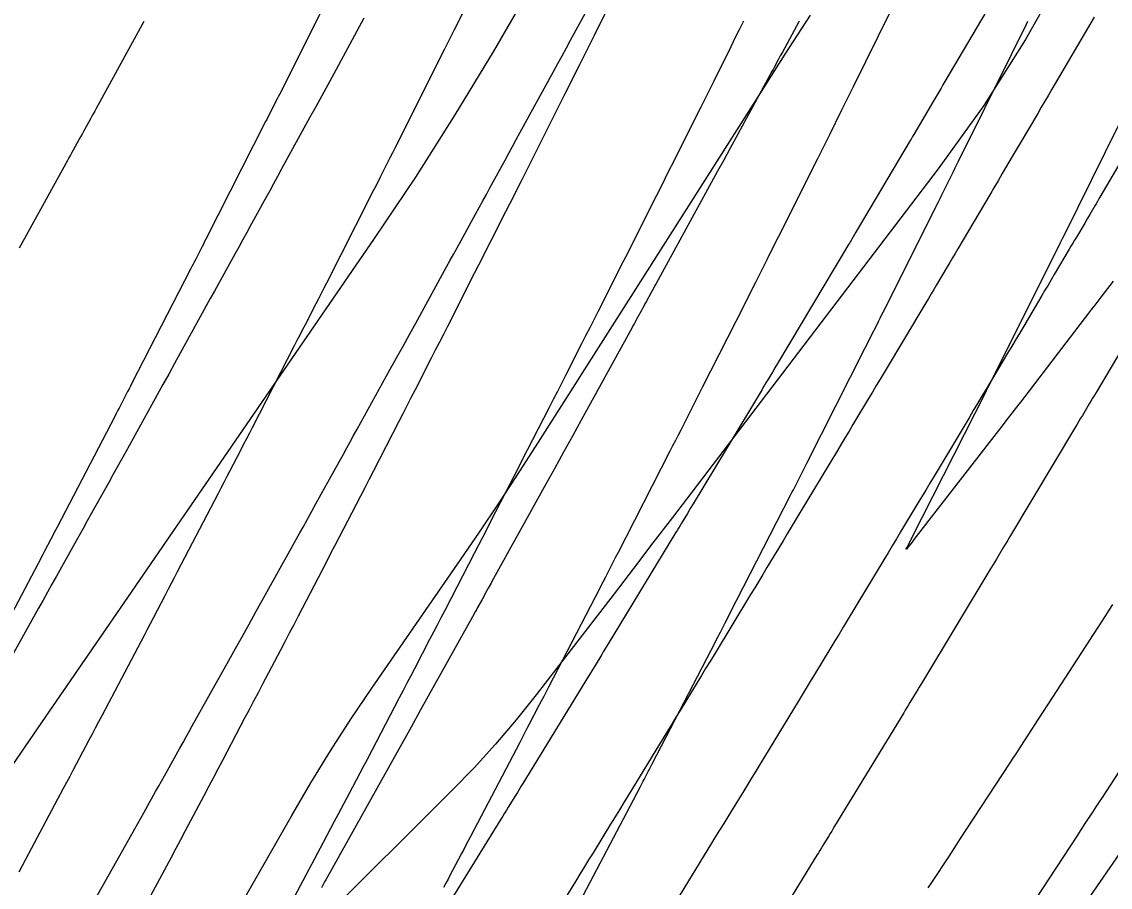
# Model space of a CAD drawing. Extents: x 1005228 to 1008882, y 1883389 to 1885754.
# Drawn here: x 1008324.15 to 1008358.1, y 1884734.31 to 1884761.32 of the extents above; entities that cross this region are included whole.
import ezdxf

# ---------------------------------------------------------------- set-up
doc = ezdxf.new("R2010")
doc.units = 0
for name, color, linetype in [('ATDIMS', 7, 'Continuous'), ('C-ANNO-NOTE', 7, 'Continuous'), ('R_Erosion', 7, 'Continuous'), ('TSOBSTACLE', 7, 'Continuous')]:
    doc.layers.add(name, color=color, linetype=linetype)

msp = doc.modelspace()

# ---------------------------------------------------------------- linework, layer by layer
at = {"layer": 'ATDIMS'}
for points in [[(1008334.075, 1884762.81), (1008332.186, 1884759.049), (1008332.15, 1884758.978), (1008332.114, 1884758.907), (1008332.079, 1884758.836), (1008332.043, 1884758.766), (1008331.9, 1884758.483), (1008331.864, 1884758.413), (1008331.828, 1884758.342), (1008331.793, 1884758.271), (1008331.757, 1884758.201), (1008329.896, 1884754.538), (1008329.856, 1884754.459), (1008329.816, 1884754.381), (1008329.776, 1884754.303), (1008329.736, 1884754.225), (1008329.576, 1884753.911), (1008329.536, 1884753.833), (1008329.496, 1884753.755), (1008329.456, 1884753.677), (1008329.415, 1884753.599), (1008327.586, 1884750.038), (1008327.541, 1884749.951), (1008327.497, 1884749.865), (1008327.453, 1884749.779), (1008327.408, 1884749.693), (1008327.23, 1884749.348), (1008327.185, 1884749.262), (1008327.14, 1884749.176), (1008327.096, 1884749.09), (1008327.051, 1884749.003), (1008325.254, 1884745.549), (1008325.205, 1884745.454), (1008325.156, 1884745.36), (1008325.106, 1884745.265), (1008325.057, 1884745.171), (1008324.859, 1884744.794), (1008324.81, 1884744.7), (1008324.76, 1884744.605), (1008324.711, 1884744.511), (1008324.661, 1884744.417), (1008322.9, 1884741.071)], [(1008327.957, 1884761.326), (1008326.469, 1884758.606), (1008326.426, 1884758.526), (1008326.382, 1884758.446), (1008326.338, 1884758.366), (1008326.295, 1884758.287), (1008326.119, 1884757.968), (1008326.076, 1884757.888), (1008326.032, 1884757.809), (1008325.988, 1884757.729), (1008325.944, 1884757.649), (1008325.758, 1884757.314), (1008325.713, 1884757.232), (1008325.667, 1884757.15), (1008325.622, 1884757.067), (1008325.577, 1884756.985), (1008324.074, 1884754.255)], [(1008357.6, 1884761.456), (1008356.286, 1884759.217), (1008356.175, 1884759.028), (1008356.064, 1884758.838), (1008355.952, 1884758.648), (1008355.841, 1884758.458), (1008355.297, 1884757.533), (1008355.235, 1884757.426), (1008355.172, 1884757.32), (1008355.109, 1884757.213), (1008355.047, 1884757.107), (1008354.736, 1884756.579), (1008354.67, 1884756.468), (1008354.605, 1884756.357), (1008354.474, 1884756.135), (1008354.441, 1884756.08), (1008354.408, 1884756.024), (1008354.376, 1884755.969), (1008354.343, 1884755.914), (1008353.344, 1884754.227), (1008353.261, 1884754.087), (1008353.178, 1884753.947), (1008353.095, 1884753.807), (1008353.012, 1884753.667), (1008352.679, 1884753.106), (1008352.596, 1884752.966), (1008352.513, 1884752.826), (1008352.429, 1884752.686), (1008352.346, 1884752.546), (1008351.049, 1884750.374), (1008350.928, 1884750.17), (1008350.806, 1884749.967), (1008350.685, 1884749.764), (1008350.563, 1884749.561), (1008350.078, 1884748.748), (1008349.956, 1884748.545), (1008349.834, 1884748.342), (1008349.713, 1884748.139), (1008349.591, 1884747.936), (1008348.405, 1884745.966), (1008348.279, 1884745.756), (1008348.152, 1884745.546), (1008348.026, 1884745.336), (1008347.899, 1884745.126), (1008347.393, 1884744.286), (1008347.266, 1884744.076), (1008347.14, 1884743.866), (1008347.013, 1884743.656), (1008346.885, 1884743.447), (1008345.745, 1884741.568), (1008345.613, 1884741.351), (1008345.481, 1884741.135), (1008345.349, 1884740.918), (1008345.218, 1884740.701), (1008344.69, 1884739.833), (1008344.558, 1884739.617), (1008344.426, 1884739.4), (1008344.294, 1884739.183), (1008344.161, 1884738.967), (1008343.067, 1884737.18), (1008342.93, 1884736.956), (1008342.793, 1884736.732), (1008342.656, 1884736.509), (1008342.519, 1884736.285), (1008341.97, 1884735.39), (1008341.833, 1884735.166), (1008341.696, 1884734.943), (1008341.558, 1884734.719), (1008341.42, 1884734.496), (1008340.373, 1884732.801)], [(1008341.366, 1884733.48), (1008343.44, 1884737.438), (1008343.472, 1884737.498), (1008343.503, 1884737.559), (1008343.534, 1884737.619), (1008343.566, 1884737.679), (1008343.691, 1884737.92), (1008343.722, 1884737.98), (1008343.754, 1884738.04), (1008343.785, 1884738.1), (1008343.816, 1884738.161), (1008345.797, 1884741.988), (1008345.835, 1884742.06), (1008345.872, 1884742.132), (1008345.909, 1884742.204), (1008345.946, 1884742.275), (1008346.093, 1884742.563), (1008346.13, 1884742.635), (1008346.167, 1884742.707), (1008346.204, 1884742.779), (1008346.241, 1884742.85), (1008348.134, 1884746.549), (1008348.176, 1884746.632), (1008348.219, 1884746.715), (1008348.261, 1884746.798), (1008348.304, 1884746.881), (1008348.473, 1884747.215), (1008348.515, 1884747.298), (1008348.557, 1884747.381), (1008348.6, 1884747.465), (1008348.642, 1884747.548), (1008350.45, 1884751.119), (1008350.497, 1884751.214), (1008350.545, 1884751.308), (1008350.592, 1884751.402), (1008350.64, 1884751.497), (1008350.83, 1884751.875), (1008350.877, 1884751.969), (1008350.925, 1884752.064), (1008350.972, 1884752.158), (1008351.019, 1884752.253), (1008352.745, 1884755.7), (1008352.797, 1884755.805), (1008352.85, 1884755.911), (1008352.902, 1884756.016), (1008352.955, 1884756.121), (1008353.164, 1884756.543), (1008353.216, 1884756.649), (1008353.269, 1884756.754), (1008353.321, 1884756.86), (1008353.373, 1884756.965), (1008355.019, 1884760.291), (1008355.076, 1884760.407), (1008355.133, 1884760.523), (1008355.19, 1884760.639), (1008355.248, 1884760.755), (1008355.476, 1884761.22), (1008355.533, 1884761.336)]]:
    msp.add_lwpolyline(points, dxfattribs=at)
at = {"layer": 'C-ANNO-NOTE'}
for points in [[(1008356.653, 1884762.879), (1008355.463, 1884760.759), (1008354.156, 1884758.708), (1008352.733, 1884756.727), (1008345.05, 1884746.638), (1008344.445, 1884745.846), (1008343.84, 1884745.054), (1008343.233, 1884744.263), (1008342.626, 1884743.473), (1008340.193, 1884740.314), (1008339.573, 1884739.535), (1008338.928, 1884738.777), (1008338.258, 1884738.041), (1008337.565, 1884737.327), (1008329.422, 1884729.209)], [(1008303.924, 1884706.135), (1008315.439, 1884725.39), (1008316.553, 1884727.219), (1008317.694, 1884729.029), (1008318.865, 1884730.821), (1008320.064, 1884732.595), (1008324.916, 1884739.654), (1008326.129, 1884741.419), (1008327.342, 1884743.184), (1008328.555, 1884744.949), (1008329.768, 1884746.714), (1008335.158, 1884754.559), (1008336.438, 1884756.468), (1008337.673, 1884758.407), (1008338.862, 1884760.373), (1008340.006, 1884762.367)], [(1008328.7, 1884729.761), (1008332.571, 1884736.553), (1008333.164, 1884737.567), (1008333.778, 1884738.568), (1008334.414, 1884739.555), (1008335.072, 1884740.528), (1008337.747, 1884744.394), (1008338.411, 1884745.364), (1008339.065, 1884746.34), (1008339.709, 1884747.322), (1008340.344, 1884748.311), (1008347.189, 1884759.09), (1008347.968, 1884760.307), (1008348.757, 1884761.519)]]:
    msp.add_lwpolyline(points, dxfattribs=at)
at = {"layer": 'R_Erosion'}
msp.add_lwpolyline([(1008518.846, 1884967.78), (1008232.578, 1884553.15), (1008225.876, 1884516.019)], dxfattribs=at)
at = {"layer": 'TSOBSTACLE'}
for points in [[(1008355.227, 1884763.336), (1008352.945, 1884759.447), (1008352.884, 1884759.344), (1008352.824, 1884759.242), (1008352.703, 1884759.036), (1008352.673, 1884758.985), (1008352.643, 1884758.934), (1008352.613, 1884758.883), (1008352.583, 1884758.831), (1008351.974, 1884757.797), (1008351.937, 1884757.735), (1008351.891, 1884757.658), (1008351.864, 1884757.611), (1008350.244, 1884754.877), (1008350.169, 1884754.75), (1008350.043, 1884754.538), (1008350.018, 1884754.495), (1008349.992, 1884754.453), (1008349.967, 1884754.411), (1008349.942, 1884754.368), (1008347.727, 1884750.659), (1008347.646, 1884750.523), (1008347.566, 1884750.388), (1008347.404, 1884750.117), (1008347.363, 1884750.05), (1008347.323, 1884749.982), (1008347.282, 1884749.914), (1008347.242, 1884749.847), (1008345.095, 1884746.28), (1008345.003, 1884746.128), (1008344.912, 1884745.976), (1008344.728, 1884745.671), (1008344.683, 1884745.595), (1008344.637, 1884745.519), (1008344.591, 1884745.443), (1008344.545, 1884745.367), (1008342.445, 1884741.911), (1008342.394, 1884741.826), (1008342.343, 1884741.742), (1008342.291, 1884741.657), (1008342.24, 1884741.573), (1008342.035, 1884741.235), (1008341.983, 1884741.151), (1008341.932, 1884741.066), (1008341.88, 1884740.982), (1008341.829, 1884740.898), (1008339.78, 1884737.552), (1008339.723, 1884737.459), (1008339.666, 1884737.366), (1008339.609, 1884737.273), (1008339.552, 1884737.18), (1008339.324, 1884736.808), (1008339.267, 1884736.715), (1008339.21, 1884736.622), (1008339.153, 1884736.529), (1008339.096, 1884736.436), (1008337.098, 1884733.202)], [(1008342.943, 1884762.781), (1008342.004, 1884760.891), (1008341.889, 1884760.661), (1008341.775, 1884760.43), (1008341.66, 1884760.2), (1008341.545, 1884759.969), (1008341.083, 1884759.048), (1008340.968, 1884758.818), (1008340.853, 1884758.588), (1008340.737, 1884758.357), (1008340.622, 1884758.127), (1008339.727, 1884756.346), (1008339.607, 1884756.107), (1008339.486, 1884755.868), (1008339.366, 1884755.629), (1008339.245, 1884755.39), (1008338.762, 1884754.435), (1008338.641, 1884754.196), (1008338.52, 1884753.958), (1008338.399, 1884753.719), (1008338.278, 1884753.481), (1008337.429, 1884751.81), (1008337.303, 1884751.562), (1008337.177, 1884751.315), (1008337.051, 1884751.067), (1008336.924, 1884750.82), (1008336.418, 1884749.83), (1008336.291, 1884749.583), (1008336.164, 1884749.336), (1008336.037, 1884749.088), (1008335.91, 1884748.841), (1008335.111, 1884747.285), (1008334.979, 1884747.028), (1008334.847, 1884746.772), (1008334.714, 1884746.515), (1008334.582, 1884746.259), (1008334.051, 1884745.234), (1008333.918, 1884744.978), (1008333.785, 1884744.722), (1008333.652, 1884744.465), (1008333.519, 1884744.209), (1008332.771, 1884742.771), (1008332.633, 1884742.505), (1008332.494, 1884742.239), (1008332.356, 1884741.974), (1008332.217, 1884741.708), (1008331.66, 1884740.647), (1008331.521, 1884740.382), (1008331.382, 1884740.117), (1008331.243, 1884739.851), (1008331.103, 1884739.586), (1008330.409, 1884738.268), (1008330.265, 1884737.993), (1008330.119, 1884737.718), (1008329.974, 1884737.443), (1008329.829, 1884737.168), (1008329.246, 1884736.07), (1008329.1, 1884735.795), (1008328.955, 1884735.521), (1008328.809, 1884735.246), (1008328.663, 1884734.972), (1008328.026, 1884733.776)], [(1008326.148, 1884733.417), (1008327.586, 1884735.974), (1008327.678, 1884736.139), (1008327.771, 1884736.304), (1008327.864, 1884736.469), (1008327.956, 1884736.634), (1008328.326, 1884737.296), (1008328.418, 1884737.461), (1008328.511, 1884737.626), (1008328.603, 1884737.792), (1008328.695, 1884737.957), (1008329.085, 1884738.658), (1008329.181, 1884738.83), (1008329.277, 1884739.002), (1008329.372, 1884739.174), (1008329.468, 1884739.345), (1008330.611, 1884741.388), (1008330.823, 1884741.767), (1008331.034, 1884742.146), (1008331.245, 1884742.525), (1008331.456, 1884742.905), (1008332.515, 1884744.809), (1008332.618, 1884744.995), (1008332.721, 1884745.181), (1008332.824, 1884745.367), (1008332.927, 1884745.553), (1008333.339, 1884746.297), (1008333.442, 1884746.483), (1008333.545, 1884746.669), (1008333.648, 1884746.856), (1008333.75, 1884747.042), (1008334.183, 1884747.828), (1008334.29, 1884748.021), (1008334.396, 1884748.215), (1008334.503, 1884748.408), (1008334.61, 1884748.601), (1008335.646, 1884750.475), (1008335.845, 1884750.835), (1008336.044, 1884751.195), (1008336.243, 1884751.555), (1008336.441, 1884751.916), (1008337.404, 1884753.667), (1008337.516, 1884753.873), (1008337.629, 1884754.078), (1008337.742, 1884754.284), (1008337.855, 1884754.49), (1008338.305, 1884755.313), (1008338.417, 1884755.519), (1008338.53, 1884755.724), (1008338.642, 1884755.93), (1008338.754, 1884756.136), (1008339.226, 1884757.002), (1008339.342, 1884757.215), (1008339.458, 1884757.428), (1008339.574, 1884757.641), (1008339.691, 1884757.853), (1008340.737, 1884759.766), (1008340.871, 1884760.01), (1008341.005, 1884760.255), (1008341.138, 1884760.5), (1008341.272, 1884760.746), (1008341.9, 1884761.9)], [(1008324.065, 1884734.794), (1008324.171, 1884734.992), (1008324.276, 1884735.19), (1008325.455, 1884737.405), (1008325.555, 1884737.594), (1008325.656, 1884737.782), (1008325.756, 1884737.971), (1008325.856, 1884738.16), (1008326.256, 1884738.914), (1008326.356, 1884739.103), (1008326.456, 1884739.292), (1008326.555, 1884739.48), (1008326.655, 1884739.669), (1008327.882, 1884742.002), (1008327.977, 1884742.181), (1008328.071, 1884742.361), (1008328.166, 1884742.541), (1008328.26, 1884742.72), (1008328.637, 1884743.44), (1008328.731, 1884743.62), (1008328.825, 1884743.8), (1008328.919, 1884743.98), (1008329.013, 1884744.16), (1008330.285, 1884746.606), (1008330.374, 1884746.777), (1008330.463, 1884746.949), (1008330.552, 1884747.12), (1008330.64, 1884747.291), (1008330.995, 1884747.976), (1008331.083, 1884748.147), (1008331.172, 1884748.318), (1008331.26, 1884748.49), (1008331.348, 1884748.661), (1008332.663, 1884751.22), (1008332.746, 1884751.383), (1008332.83, 1884751.545), (1008332.913, 1884751.708), (1008332.997, 1884751.871), (1008333.33, 1884752.522), (1008333.413, 1884752.685), (1008333.497, 1884752.848), (1008333.58, 1884753.011), (1008333.662, 1884753.174), (1008335.017, 1884755.841), (1008335.096, 1884755.995), (1008335.174, 1884756.15), (1008335.253, 1884756.305), (1008335.331, 1884756.459), (1008335.644, 1884757.078), (1008335.722, 1884757.233), (1008335.8, 1884757.387), (1008335.878, 1884757.542), (1008335.956, 1884757.697), (1008337.348, 1884760.469), (1008337.422, 1884760.616), (1008337.496, 1884760.762), (1008337.569, 1884760.909), (1008337.643, 1884761.056), (1008337.936, 1884761.643)], [(1008351.242, 1884761.623), (1008350.085, 1884759.285), (1008349.993, 1884759.098), (1008349.9, 1884758.911), (1008349.807, 1884758.724), (1008349.715, 1884758.538), (1008349.344, 1884757.791), (1008349.251, 1884757.604), (1008349.158, 1884757.417), (1008349.065, 1884757.231), (1008348.972, 1884757.044), (1008347.744, 1884754.591), (1008347.656, 1884754.415), (1008347.567, 1884754.238), (1008347.479, 1884754.062), (1008347.39, 1884753.886), (1008347.036, 1884753.18), (1008346.947, 1884753.004), (1008346.859, 1884752.828), (1008346.77, 1884752.652), (1008346.681, 1884752.476), (1008345.379, 1884749.905), (1008345.296, 1884749.739), (1008345.212, 1884749.573), (1008345.127, 1884749.408), (1008345.043, 1884749.242), (1008344.707, 1884748.579), (1008344.623, 1884748.414), (1008344.538, 1884748.248), (1008344.454, 1884748.083), (1008344.369, 1884747.917), (1008342.991, 1884745.226), (1008342.912, 1884745.071), (1008342.833, 1884744.916), (1008342.753, 1884744.762), (1008342.674, 1884744.607), (1008342.356, 1884743.988), (1008342.276, 1884743.833), (1008342.197, 1884743.678), (1008342.117, 1884743.524), (1008342.037, 1884743.369), (1008340.58, 1884740.555), (1008340.505, 1884740.411), (1008340.431, 1884740.267), (1008340.356, 1884740.124), (1008340.282, 1884739.98), (1008339.983, 1884739.406), (1008339.908, 1884739.262), (1008339.833, 1884739.119), (1008339.758, 1884738.975), (1008339.683, 1884738.832), (1008338.143, 1884735.892), (1008338.074, 1884735.76), (1008338.004, 1884735.628), (1008337.935, 1884735.495), (1008337.865, 1884735.363), (1008337.587, 1884734.834), (1008337.517, 1884734.702), (1008337.447, 1884734.57), (1008337.378, 1884734.438), (1008337.308, 1884734.306)], [(1008334.826, 1884761.427), (1008333.88, 1884759.691), (1008333.693, 1884759.348), (1008333.506, 1884759.005), (1008333.319, 1884758.662), (1008333.131, 1884758.319), (1008332.247, 1884756.703), (1008332.126, 1884756.483), (1008332.006, 1884756.262), (1008331.885, 1884756.042), (1008331.764, 1884755.822), (1008331.28, 1884754.942), (1008331.159, 1884754.722), (1008331.038, 1884754.502), (1008330.917, 1884754.282), (1008330.795, 1884754.062), (1008330.283, 1884753.137), (1008330.158, 1884752.91), (1008330.032, 1884752.682), (1008329.906, 1884752.454), (1008329.781, 1884752.227), (1008328.912, 1884750.649), (1008328.734, 1884750.326), (1008328.556, 1884750.003), (1008328.378, 1884749.68), (1008328.199, 1884749.357), (1008327.393, 1884747.9), (1008327.26, 1884747.66), (1008327.128, 1884747.421), (1008326.995, 1884747.181), (1008326.862, 1884746.942), (1008326.329, 1884745.984), (1008326.196, 1884745.745), (1008326.063, 1884745.505), (1008325.929, 1884745.266), (1008325.796, 1884745.027), (1008325.231, 1884744.017), (1008325.092, 1884743.769), (1008324.954, 1884743.521), (1008324.815, 1884743.272), (1008324.677, 1884743.024), (1008323.893, 1884741.615)], [(1008346.664, 1884761.336), (1008346.531, 1884761.068), (1008346.398, 1884760.8), (1008346.265, 1884760.532), (1008345.733, 1884759.46), (1008345.6, 1884759.192), (1008345.466, 1884758.924), (1008345.333, 1884758.656), (1008345.199, 1884758.388), (1008344.469, 1884756.93), (1008344.339, 1884756.671), (1008344.21, 1884756.413), (1008344.08, 1884756.155), (1008343.951, 1884755.897), (1008343.432, 1884754.864), (1008343.302, 1884754.606), (1008343.172, 1884754.348), (1008343.042, 1884754.09), (1008342.912, 1884753.832), (1008342.117, 1884752.262), (1008341.991, 1884752.014), (1008341.866, 1884751.766), (1008341.74, 1884751.518), (1008341.614, 1884751.269), (1008341.11, 1884750.277), (1008340.984, 1884750.029), (1008340.857, 1884749.782), (1008340.731, 1884749.534), (1008340.604, 1884749.286), (1008339.742, 1884747.602), (1008339.62, 1884747.364), (1008339.498, 1884747.126), (1008339.376, 1884746.888), (1008339.254, 1884746.651), (1008338.766, 1884745.7), (1008338.644, 1884745.463), (1008338.522, 1884745.225), (1008338.399, 1884744.988), (1008338.276, 1884744.75), (1008337.343, 1884742.949), (1008337.226, 1884742.721), (1008337.108, 1884742.494), (1008336.99, 1884742.267), (1008336.872, 1884742.04), (1008336.4, 1884741.133), (1008336.282, 1884740.906), (1008336.164, 1884740.679), (1008336.045, 1884740.452), (1008335.927, 1884740.226), (1008334.92, 1884738.304), (1008334.807, 1884738.088), (1008334.693, 1884737.872), (1008334.58, 1884737.656), (1008334.466, 1884737.44), (1008334.011, 1884736.576), (1008333.897, 1884736.36), (1008333.783, 1884736.144), (1008333.669, 1884735.928), (1008333.555, 1884735.712), (1008332.472, 1884733.669)], [(1008348.401, 1884761.336), (1008348.387, 1884761.311), (1008347.877, 1884760.369), (1008347.812, 1884760.248), (1008347.747, 1884760.128), (1008347.616, 1884759.888), (1008347.584, 1884759.828), (1008347.551, 1884759.768), (1008347.519, 1884759.708), (1008347.486, 1884759.648), (1008346.422, 1884757.693), (1008346.234, 1884757.347), (1008346.045, 1884757.001), (1008345.857, 1884756.656), (1008345.668, 1884756.31), (1008343.941, 1884753.154), (1008343.902, 1884753.083), (1008343.863, 1884753.012), (1008343.824, 1884752.941), (1008343.786, 1884752.87), (1008343.628, 1884752.581), (1008343.591, 1884752.512), (1008343.553, 1884752.444), (1008343.516, 1884752.375), (1008343.478, 1884752.306), (1008343.328, 1884752.032), (1008343.291, 1884751.963), (1008343.253, 1884751.894), (1008343.215, 1884751.826), (1008343.178, 1884751.757), (1008341.602, 1884748.889), (1008341.326, 1884748.389), (1008341.05, 1884747.888), (1008340.774, 1884747.388), (1008340.498, 1884746.888), (1008338.817, 1884743.85), (1008338.789, 1884743.798), (1008338.76, 1884743.747), (1008338.732, 1884743.696), (1008338.704, 1884743.644), (1008338.589, 1884743.435), (1008338.561, 1884743.386), (1008338.534, 1884743.336), (1008338.507, 1884743.287), (1008338.479, 1884743.237), (1008338.37, 1884743.039), (1008338.343, 1884742.99), (1008338.315, 1884742.94), (1008338.288, 1884742.891), (1008338.26, 1884742.842), (1008336.583, 1884739.825), (1008336.295, 1884739.306), (1008336.006, 1884738.787), (1008335.716, 1884738.268), (1008335.426, 1884737.75), (1008333.633, 1884734.543), (1008333.599, 1884734.483), (1008333.566, 1884734.422), (1008333.497, 1884734.299)], [(1008358.194, 1884753.226), (1008357.81, 1884752.724), (1008357.714, 1884752.599), (1008357.618, 1884752.473), (1008357.522, 1884752.348), (1008357.426, 1884752.222), (1008355.302, 1884749.449), (1008355.246, 1884749.375), (1008355.189, 1884749.302), (1008355.132, 1884749.228), (1008355.076, 1884749.155), (1008354.848, 1884748.861), (1008354.735, 1884748.714), (1008354.621, 1884748.568), (1008351.979, 1884745.158), (1008351.96, 1884745.133), (1008351.921, 1884745.085), (1008351.769, 1884744.89), (1008351.748, 1884744.865), (1008351.739, 1884744.858), (1008351.741, 1884744.87), (1008351.755, 1884744.899), (1008351.9, 1884745.183), (1008351.904, 1884745.191), (1008354.218, 1884749.763), (1008354.244, 1884749.813), (1008354.288, 1884749.902), (1008354.295, 1884749.914), (1008356.517, 1884754.356), (1008356.541, 1884754.404), (1008356.565, 1884754.452), (1008356.625, 1884754.573), (1008356.661, 1884754.645), (1008358.796, 1884758.959)], [(1008358.965, 1884757.859), (1008357.78, 1884755.84), (1008357.74, 1884755.773), (1008357.701, 1884755.706), (1008357.661, 1884755.639), (1008357.622, 1884755.572), (1008357.464, 1884755.304), (1008357.385, 1884755.17), (1008357.306, 1884755.036), (1008357.047, 1884754.597), (1008356.991, 1884754.502), (1008356.935, 1884754.407), (1008356.878, 1884754.311), (1008356.822, 1884754.216), (1008356.355, 1884753.428), (1008356.258, 1884753.265), (1008356.162, 1884753.101), (1008356.065, 1884752.938), (1008355.968, 1884752.775), (1008355.299, 1884751.646), (1008355.166, 1884751.422), (1008355.033, 1884751.199), (1008354.9, 1884750.975), (1008354.766, 1884750.752), (1008354.233, 1884749.858), (1008354.099, 1884749.634), (1008353.966, 1884749.411), (1008353.832, 1884749.188), (1008353.699, 1884748.964), (1008352.606, 1884747.136), (1008352.476, 1884746.919), (1008352.346, 1884746.701), (1008352.216, 1884746.484), (1008352.085, 1884746.267), (1008351.563, 1884745.399), (1008351.432, 1884745.182), (1008351.301, 1884744.965), (1008351.171, 1884744.748), (1008351.04, 1884744.531), (1008349.898, 1884742.635), (1008349.77, 1884742.423), (1008349.643, 1884742.213), (1008349.515, 1884742.002), (1008349.387, 1884741.791), (1008348.876, 1884740.948), (1008348.748, 1884740.738), (1008348.62, 1884740.527), (1008348.492, 1884740.317), (1008348.364, 1884740.106), (1008347.17, 1884738.142), (1008347.045, 1884737.938), (1008346.921, 1884737.733), (1008346.796, 1884737.529), (1008346.671, 1884737.325), (1008346.171, 1884736.507), (1008346.045, 1884736.303), (1008345.92, 1884736.099), (1008345.795, 1884735.895), (1008345.67, 1884735.69), (1008344.425, 1884733.659)], [(1008359.067, 1884752.123), (1008357.66, 1884749.751), (1008357.607, 1884749.661), (1008357.554, 1884749.571), (1008357.5, 1884749.482), (1008357.447, 1884749.392), (1008357.233, 1884749.034), (1008357.179, 1884748.944), (1008357.126, 1884748.855), (1008357.072, 1884748.765), (1008357.019, 1884748.676), (1008354.96, 1884745.231), (1008354.909, 1884745.146), (1008354.858, 1884745.061), (1008354.807, 1884744.976), (1008354.756, 1884744.891), (1008354.552, 1884744.553), (1008354.501, 1884744.468), (1008354.45, 1884744.383), (1008354.399, 1884744.298), (1008354.348, 1884744.214), (1008352.243, 1884740.719), (1008352.195, 1884740.639), (1008352.146, 1884740.559), (1008352.098, 1884740.479), (1008352.049, 1884740.399), (1008351.855, 1884740.08), (1008351.807, 1884740), (1008351.758, 1884739.92), (1008351.71, 1884739.84), (1008351.661, 1884739.76), (1008349.507, 1884736.217), (1008349.461, 1884736.142), (1008349.415, 1884736.067), (1008349.369, 1884735.991), (1008349.323, 1884735.916), (1008349.139, 1884735.616), (1008349.093, 1884735.541), (1008349.047, 1884735.465), (1008349.001, 1884735.39), (1008348.955, 1884735.315), (1008346.754, 1884731.724)], [(1008352.428, 1884734.295), (1008352.538, 1884734.462), (1008353.086, 1884735.299), (1008353.305, 1884735.634), (1008353.414, 1884735.802), (1008354.983, 1884738.198), (1008355.094, 1884738.368), (1008355.205, 1884738.539), (1008355.316, 1884738.709), (1008355.426, 1884738.879), (1008355.979, 1884739.731), (1008356.201, 1884740.072), (1008356.311, 1884740.243), (1008357.85, 1884742.615), (1008357.962, 1884742.788), (1008358.074, 1884742.961), (1008358.186, 1884743.134)], [(1008354.932, 1884732.642), (1008357.069, 1884735.907), (1008357.325, 1884736.298), (1008357.581, 1884736.689), (1008357.645, 1884736.787), (1008357.709, 1884736.885), (1008357.772, 1884736.983), (1008357.836, 1884737.081), (1008359.905, 1884740.27)]]:
    msp.add_lwpolyline(points, dxfattribs=at)

doc.saveas('drawing.dxf')
